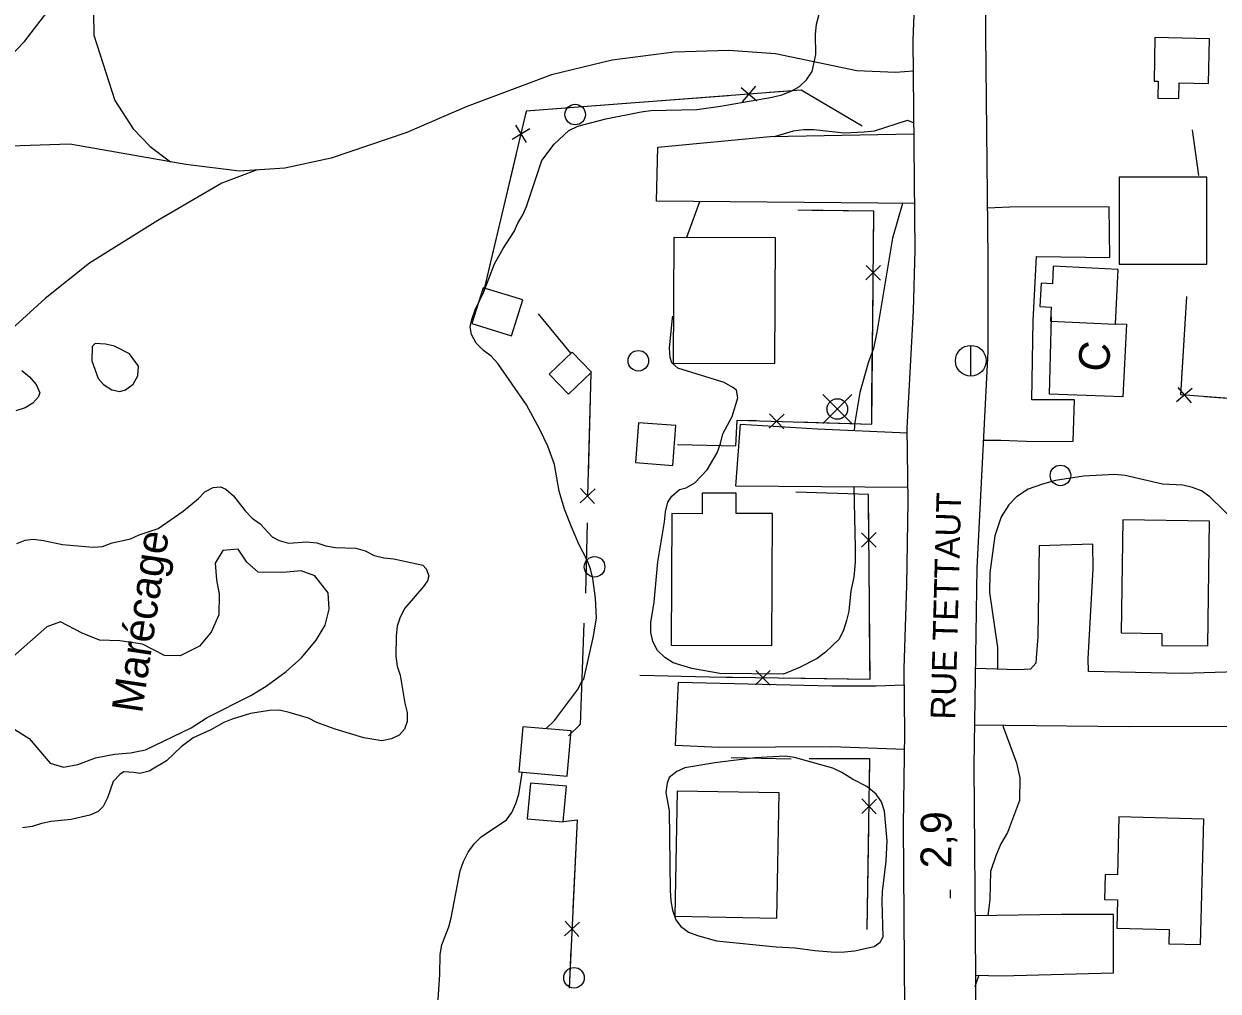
# Model space of a CAD drawing. Extents: x 282461 to 284471, y 5554090 to 5557646.
# Drawn here: x 282973.4 to 283089.7, y 5555082 to 5555176.2 of the extents above; entities that cross this region are included whole.
import ezdxf

# ---------------------------------------------------------------- set-up
doc = ezdxf.new("R2010")
doc.units = 0
for name, color, linetype in [('Niveau 15', 7, 'Continuous'), ('Niveau 19', 7, 'Continuous'), ('Niveau 2', 7, 'Continuous'), ('Niveau 21', 7, 'Continuous'), ('Niveau 22', 7, 'Continuous'), ('Niveau 3', 7, 'Continuous'), ('Niveau 31', 7, 'Continuous'), ('Niveau 36', 7, 'Continuous'), ('Niveau 37', 7, 'Continuous'), ('Niveau 7', 7, 'Continuous')]:
    doc.layers.add(name, color=color, linetype=linetype)

msp = doc.modelspace()

# ---------------------------------------------------------------- linework, layer by layer
at = {"layer": 'Niveau 19'}
for points in [[(283060.11, 5555158.69), (283034.98, 5555158.92), (283035.09, 5555164.19), (283046.05, 5555165.21), (283060.03, 5555165.47)], [(283066.77, 5555135.64), (283068.49, 5555135.65), (283071.78, 5555135.52), (283075.54, 5555135.56), (283075.67, 5555139.56), (283071.5, 5555139.57), (283071.63, 5555147.28), (283071.98, 5555153.53), (283079.1, 5555153.45), (283079.04, 5555158.37), (283069.36, 5555158.33), (283067.15, 5555158.25)], [(283059.45, 5555131.04), (283042.7, 5555131.16), (283043.15, 5555137.19), (283050.63, 5555136.75), (283059.38, 5555136.37)], [(283065.94, 5555107.93), (283080.91, 5555107.75), (283091.63, 5555107.8), (283091.48, 5555113.07), (283086.18, 5555112.91), (283077.02, 5555113.1), (283077, 5555114.38), (283077.49, 5555123.12), (283077.46, 5555125.5), (283072.23, 5555125.34), (283072.09, 5555116.49), (283071.95, 5555114.46), (283071.89, 5555113.93), (283071.38, 5555113.35), (283070.16, 5555113.28), (283066.03, 5555113.42)], [(283059.14, 5555105.53), (283052.05, 5555105.76), (283041.06, 5555105.7), (283036.82, 5555105.89), (283037.1, 5555112.09), (283052.03, 5555111.73), (283056.32, 5555111.71), (283059.1, 5555111.8)], [(283066.03, 5555083.52), (283068.56, 5555083.48), (283079.46, 5555083.75), (283079.45, 5555089.43), (283074.41, 5555089.44), (283065.99, 5555089.3)]]:
    msp.add_lwpolyline(points, dxfattribs=at)
at = {"layer": 'Niveau 2'}
for points in [[(283048.08, 5555169.64), (283048.88, 5555170.11), (283049.57, 5555170.75), (283050.14, 5555171.57), (283050.47, 5555173.2), (283050.45, 5555175.17), (283050.55, 5555176.16), (283051.77, 5555180.81)], [(283024.23, 5555107.57), (283025.05, 5555108.34), (283027.28, 5555111.32), (283027.73, 5555112.19), (283027.9, 5555112.37), (283028.84, 5555116.55), (283029.11, 5555118.35), (283029.02, 5555120.26), (283028.77, 5555122.18), (283028.53, 5555123.1), (283028.23, 5555123.97), (283027.4, 5555125.53), (283026.68, 5555127.2), (283026.02, 5555128.93), (283025.48, 5555130.67), (283025.04, 5555133.27), (283024.38, 5555135.06), (283023.61, 5555136.68), (283022.3, 5555139.1), (283019.53, 5555143.13), (283018.88, 5555143.82), (283018.12, 5555144.39), (283017.42, 5555145.08), (283016.94, 5555145.95), (283016.82, 5555146.7), (283016.98, 5555147.4), (283017.32, 5555148.33), (283018.17, 5555150.08), (283019.18, 5555152.81), (283020.03, 5555154.33), (283021.11, 5555155.96), (283021.45, 5555156.78), (283021.96, 5555157.6), (283022.3, 5555158.41), (283023.81, 5555162.89), (283025.01, 5555164.47), (283026.44, 5555165.82), (283027.3, 5555166.23), (283030.02, 5555166.96), (283033.49, 5555167.63), (283034.42, 5555167.76), (283038.88, 5555167.86), (283041.2, 5555168.17), (283046.23, 5555169.04), (283047.16, 5555169.28), (283048.08, 5555169.64)], [(283046.43, 5555165.22), (283046.46, 5555165.23), (283048.31, 5555165.77), (283049.29, 5555165.9), (283050.28, 5555165.91), (283053.24, 5555165.59), (283055.2, 5555165.67), (283056.19, 5555165.79), (283059.42, 5555166.81), (283060.04, 5555166.55)], [(283037.93, 5555155.41), (283039.19, 5555158.88)], [(283058.92, 5555158.7), (283057.94, 5555155.32), (283056.43, 5555146.15), (283056.1, 5555144.58), (283055.59, 5555143.19), (283054.76, 5555140.28), (283054.27, 5555137.38), (283054.2, 5555136.59)], [(283054.17, 5555122.29), (283053.89, 5555120.97), (283053.69, 5555119), (283053.47, 5555118.07), (283053.19, 5555117.14), (283052.74, 5555116.27), (283051.42, 5555114.98), (283050.61, 5555114.39), (283048.89, 5555113.51), (283047.33, 5555112.85), (283041.13, 5555112.91), (283038.4, 5555113.4), (283036.6, 5555113.96), (283035.78, 5555114.48), (283035.08, 5555115.17), (283034.6, 5555116.03), (283034.42, 5555116.9), (283034.41, 5555117.88), (283034.73, 5555119.86), (283035.09, 5555123.8), (283035.74, 5555127.69), (283035.84, 5555128.67), (283036.06, 5555129.6), (283036.46, 5555130.19), (283037.2, 5555130.83), (283037.84, 5555131.01), (283038.7, 5555131.48), (283039.9, 5555132.77), (283040.87, 5555134.4), (283041.2, 5555135.33), (283041.42, 5555136.26), (283042.33, 5555137.95), (283042.89, 5555139.76), (283042.76, 5555140.51), (283042.41, 5555140.79), (283041.54, 5555141.25), (283037.06, 5555142.65), (283036.47, 5555143.17), (283036.29, 5555143.69), (283036.22, 5555144.61), (283036.54, 5555147.57), (283036.56, 5555147.71)], [(282984.52, 5555142.84), (282983.64, 5555144.05), (282982.18, 5555144.79), (282981.31, 5555145.01), (282980.32, 5555145.06), (282980.03, 5555144.76), (282979.99, 5555143.37), (282980.59, 5555141.64), (282981.12, 5555141.07), (282981.94, 5555140.55), (282982.7, 5555140.39), (282983.27, 5555140.56), (282984.02, 5555141.09), (282984.47, 5555141.91), (282984.52, 5555142.84)], [(282973.17, 5555142.43), (282973.93, 5555141.8), (282974.58, 5555141.06), (282974.93, 5555140.25), (282974.76, 5555139.84), (282974.25, 5555139.26), (282973.5, 5555138.79), (282972.58, 5555138.49)], [(283091.6, 5555127.44), (283088.85, 5555130.13), (283088.03, 5555130.7), (283087.15, 5555131.04), (283086.22, 5555131.26), (283084.25, 5555131.36), (283080.59, 5555132.19), (283079.6, 5555132.3), (283076.53, 5555132.15), (283073.81, 5555131.72), (283072.54, 5555131.36), (283071.16, 5555130.88), (283070.01, 5555130.12), (283069.26, 5555129.36), (283068.53, 5555128.19), (283067.91, 5555126.33), (283067.43, 5555122.73), (283067.4, 5555120.82), (283068.16, 5555115.44), (283068.16, 5555113.35)], [(282972.67, 5555125.57), (282973.48, 5555125.92), (282974.29, 5555125.99), (282975.28, 5555125.88), (282977.14, 5555125.49), (282980.1, 5555125.23), (282981.02, 5555125.3), (282981.95, 5555125.66), (282983.74, 5555126.02), (282984.61, 5555126.44), (282986.45, 5555127.04), (282988.87, 5555128.74), (282990.36, 5555129.98), (282990.99, 5555130.62), (282991.8, 5555131.04), (282992.5, 5555131.1), (282993.02, 5555130.88), (282993.78, 5555130.24), (282994.9, 5555128.75), (282995.61, 5555128.06), (282996.37, 5555127.49), (282997.54, 5555126.22), (282998.24, 5555125.88), (282999.12, 5555125.6), (283000.91, 5555125.73), (283001.9, 5555125.63), (283002.77, 5555125.34), (283003.71, 5555125.18), (283005.68, 5555125.14), (283006.61, 5555124.86), (283007.49, 5555124.4), (283008.42, 5555124.18), (283009.4, 5555124.08), (283012.2, 5555123.47), (283012.55, 5555123.12), (283012.79, 5555122.43), (283012.68, 5555121.96), (283012.28, 5555121.38), (283010.45, 5555119.27), (283010, 5555118.39), (283009.72, 5555117.52), (283009.61, 5555116.59), (283009.58, 5555114.62), (283009.71, 5555113.63), (283010.01, 5555112.77), (283010.45, 5555110.04), (283010.69, 5555109.12)], [(283054.17, 5555131.08), (283054.31, 5555125.15), (283054.32, 5555123.76), (283054.17, 5555122.29)], [(283010.69, 5555109.12), (283010.7, 5555108.25), (283010.42, 5555107.49), (283009.9, 5555106.9), (283009.15, 5555106.55), (283008.23, 5555106.37), (283006.48, 5555106.64), (283003.69, 5555107.48), (283001.88, 5555108.16), (283001.07, 5555108.56), (282999.2, 5555109.12), (282998.27, 5555109.34), (282997.29, 5555109.33), (282995.43, 5555109.02), (282993.64, 5555108.48), (282992.83, 5555108.13), (282991.57, 5555107.42), (282989.84, 5555106.65)], [(283068.69, 5555107.9), (283068.72, 5555107.73), (283070.03, 5555104.21), (283070.34, 5555102.77), (283070.31, 5555100.56), (283069.13, 5555097.42), (283068.51, 5555096.32), (283068, 5555095.15), (283067.5, 5555093.64), (283067.41, 5555090.92), (283067.23, 5555089.32)], [(282989.84, 5555106.65), (282988.69, 5555105.77), (282987.25, 5555104.42), (282985.58, 5555103.42), (282984.66, 5555103.17), (282984.08, 5555103.28), (282983.09, 5555103.33), (282982.75, 5555103.1), (282982.06, 5555102.39), (282981.5, 5555100.82), (282981.1, 5555099.95), (282980.59, 5555099.48), (282979.78, 5555099.12), (282977.99, 5555098.7), (282976.02, 5555098.51), (282975.09, 5555098.32), (282974.17, 5555098.02), (282973.24, 5555097.9)], [(283054.06, 5555102.61), (283053.01, 5555103.29), (283052.14, 5555103.69), (283048.41, 5555104.75), (283047.49, 5555104.86), (283044.59, 5555104.71), (283040.66, 5555104.21), (283037.71, 5555103.72), (283036.96, 5555103.36), (283036.21, 5555102.78), (283035.99, 5555102.25), (283035.88, 5555101.33), (283036.2, 5555099.53), (283036.29, 5555091.77), (283036.36, 5555090.79), (283036.54, 5555089.86), (283036.85, 5555088.94), (283037.32, 5555088.3), (283038.08, 5555087.73), (283038.95, 5555087.39), (283040.81, 5555086.89), (283046.61, 5555086.31), (283048.47, 5555086.21), (283050.38, 5555085.94), (283052.35, 5555085.79), (283053.28, 5555085.8), (283054.26, 5555085.92), (283056.17, 5555086.34), (283056.75, 5555086.76), (283057.03, 5555087.28), (283056.93, 5555090.7), (283056.97, 5555091.68), (283057.34, 5555094.64), (283057.44, 5555096.61), (283057.17, 5555099.51), (283056.87, 5555100.43), (283056.34, 5555101.18), (283055.46, 5555101.92), (283054.06, 5555102.61)], [(283013.68, 5555080.69), (283013.88, 5555083.59), (283013.91, 5555085.56), (283014.08, 5555086.49), (283014.75, 5555088.23), (283014.97, 5555089.11), (283015.84, 5555093.69), (283016.18, 5555094.62), (283016.63, 5555095.5), (283017.2, 5555096.32), (283017.89, 5555097.02), (283020.36, 5555098.67), (283020.87, 5555099.37), (283021.27, 5555100.24), (283021.55, 5555101.17), (283021.87, 5555103.03), (283021.88, 5555103.26)], [(283066.35, 5555083.53), (283066.07, 5555082.68), (283065.95, 5555082.41)]]:
    msp.add_lwpolyline(points, dxfattribs=at)
at = {"layer": 'Niveau 21'}
for points in [[(283067.05, 5555180.3), (283066.99, 5555175.08), (283067.23, 5555153.31), (283067.22, 5555144.27), (283066.15, 5555123.22), (283065.86, 5555103.92), (283066.03, 5555083.52), (283065.99, 5555065.72), (283066.14, 5555058.08), (283066.09, 5555044.34), (283066.28, 5555034.55), (283066.52, 5555030.96), (283066.59, 5555026.09), (283067.29, 5555022.28), (283067.6, 5555020.77), (283068.08, 5555019.33), (283068.8, 5555018.06), (283071.54, 5555015.48), (283073.34, 5555014.81), (283074.8, 5555014.47), (283088.24, 5555013.44), (283104.41, 5555011.91)], [(283059.19, 5555075.75), (283059.03, 5555098.18), (283059.16, 5555107.1), (283059.08, 5555113.42), (283059.33, 5555121.53), (283059.46, 5555129.71), (283059.37, 5555136.83), (283060, 5555148.24), (283060.16, 5555154.15), (283059.96, 5555174.63), (283060.09, 5555177.87)]]:
    msp.add_lwpolyline(points, dxfattribs=at)
at = {"layer": 'Niveau 22'}
for points in [[(282989.65, 5555277.11), (282989.39, 5555274.06), (282989.21, 5555266.34), (282990.11, 5555259.16), (282990.99, 5555253.71), (282991.43, 5555246.41), (282991.25, 5555242.23), (282990.3, 5555234.45), (282987.14, 5555217.71), (282985.36, 5555211.55), (282984.13, 5555207.82), (282983.38, 5555202.59), (282984.04, 5555196.57), (282983.92, 5555193.13), (282983.28, 5555188.48), (282981.65, 5555185.05), (282980.13, 5555179.62), (282980.19, 5555175.1), (282982.24, 5555168.74), (282984.01, 5555165.97), (282985.66, 5555164.25), (282987.65, 5555162.77)], [(282831.83, 5555177.05), (282840.05, 5555173.62), (282848.85, 5555170.09), (282855.46, 5555168.07), (282863.94, 5555165.61), (282874.38, 5555162.94), (282884.25, 5555161.1), (282889.44, 5555160.67), (282912.04, 5555156.8), (282924.49, 5555155.8), (282931.14, 5555156.24), (282946.11, 5555158.75), (282953.9, 5555161.64), (282960.31, 5555164.29), (282967.28, 5555168.11), (282973.42, 5555174.47), (282980.61, 5555183.83)], [(283059.98, 5555171.59), (283058.24, 5555171.47), (283054.46, 5555171.62), (283046.57, 5555173.27), (283042.01, 5555173.6), (283036.68, 5555173.43), (283030.65, 5555172.67), (283024.75, 5555171.22), (283016.44, 5555168.12), (283010.67, 5555165.63), (283003.28, 5555163.11), (282998.77, 5555162.14), (282994.36, 5555161.86), (282989.14, 5555162.51), (282977.86, 5555164.48), (282968.13, 5555164.15), (282960.03, 5555164.18)], [(282996.08, 5555161.97), (282992.64, 5555160.68), (282986.42, 5555157.03), (282979.75, 5555152.9), (282975.43, 5555149.46), (282971.81, 5555146.14)]]:
    msp.add_lwpolyline(points, dxfattribs=at)
at = {"layer": 'Niveau 3'}
msp.add_line((283063.61, 5555091.04), (283063.61, 5555091.84), dxfattribs=at)
at = {"layer": 'Niveau 31'}
for points in [[(283088.8, 5555174.74), (283083.5, 5555174.86), (283083.41, 5555170.63), (283083.81, 5555170.62), (283083.78, 5555168.97), (283085.82, 5555168.92), (283085.85, 5555170.45), (283088.71, 5555170.39), (283088.8, 5555174.74)], [(283088.54, 5555152.78), (283088.54, 5555161.25), (283080.01, 5555161.25), (283080.01, 5555152.78), (283088.54, 5555152.78)], [(283046.55, 5555155.35), (283036.65, 5555155.39), (283036.59, 5555143.14), (283046.5, 5555143.1), (283046.55, 5555155.35)], [(283079.93, 5555152.28), (283073.59, 5555152.59), (283073.51, 5555150.88), (283072.41, 5555150.93), (283072.3, 5555148.65), (283073.39, 5555148.6), (283073.33, 5555147.23), (283079.67, 5555146.93), (283079.93, 5555152.28)], [(283021.95, 5555149.3), (283018.09, 5555150.5), (283017, 5555147.01), (283020.86, 5555145.81), (283021.95, 5555149.3)], [(283079.64, 5555146.98), (283080.74, 5555146.93), (283080.36, 5555139.86), (283073.23, 5555140.14), (283073.43, 5555147.67)], [(283028.63, 5555142.26), (283026.39, 5555140.12), (283024.51, 5555142.09), (283026.74, 5555144.23), (283028.63, 5555142.26)], [(283036.86, 5555137.06), (283033.21, 5555137.35), (283032.91, 5555133.47), (283036.56, 5555133.18), (283036.86, 5555137.06)], [(283046.26, 5555128.49), (283042.73, 5555128.5), (283042.74, 5555130.47), (283039.43, 5555130.49), (283039.42, 5555128.47), (283036.46, 5555128.49), (283036.39, 5555115.69), (283046.19, 5555115.63), (283046.26, 5555128.49)], [(283088.65, 5555115.6), (283088.82, 5555127.76), (283080.36, 5555127.88), (283080.21, 5555116.87), (283084.18, 5555116.82), (283084.16, 5555115.66), (283088.65, 5555115.6)], [(283026.28, 5555102.92), (283026.67, 5555107.32), (283021.95, 5555107.73), (283021.56, 5555103.34), (283026.28, 5555102.92)], [(283026.2, 5555101.93), (283022.7, 5555102.24), (283022.39, 5555098.77), (283025.89, 5555098.46), (283026.2, 5555101.93)], [(283046.9, 5555101.28), (283036.99, 5555101.46), (283036.76, 5555089.27), (283046.67, 5555089.09), (283046.9, 5555101.28)], [(283088.26, 5555098.73), (283079.99, 5555098.95), (283079.84, 5555093.3), (283078.64, 5555093.33), (283078.58, 5555090.91), (283079.86, 5555090.88), (283079.78, 5555088.11), (283084.9, 5555087.98), (283084.86, 5555086.59), (283087.94, 5555086.51), (283088.26, 5555098.73)]]:
    msp.add_lwpolyline(points, dxfattribs=at)
at = {"layer": 'Niveau 36'}
for p, q in [((283065.57, 5555141.87), (283065.57, 5555144.87)), ((283053.99, 5555137.26), (283051.17, 5555140.08)), ((283051.17, 5555137.26), (283053.99, 5555140.08))]:
    msp.add_line(p, q, dxfattribs=at)
for centre, radius in [((283027.05, 5555167.36), 1), ((283033.2, 5555143.38), 1), ((283065.57, 5555143.38), 1.5), ((283052.58, 5555138.68), 1), ((283074.3, 5555132.21), 1), ((283028.94, 5555123.31), 1), ((283026.94, 5555083.28), 1)]:
    msp.add_circle(centre, radius, dxfattribs=at)
at = {"layer": 'Niveau 37'}
for p, q in [((283043.21, 5555170.01), (283044.73, 5555168.71)), ((283044.62, 5555170.12), (283043.32, 5555168.6)), ((283020.92, 5555164.96), (283022.62, 5555166.01)), ((283021.24, 5555166.34), (283022.29, 5555164.64)), ((283056.78, 5555152.65), (283055.35, 5555151.25)), ((283056.77, 5555151.23), (283055.37, 5555152.66)), ((283087.13, 5555140.69), (283085.61, 5555139.38)), ((283085.72, 5555140.79), (283087.02, 5555139.27)), ((283045.93, 5555136.8), (283047.39, 5555138.17)), ((283047.35, 5555136.76), (283045.98, 5555138.21)), ((283027.52, 5555129.53), (283028.98, 5555130.9)), ((283027.56, 5555130.94), (283028.94, 5555129.49)), ((283056.35, 5555125.22), (283054.93, 5555126.63)), ((283056.34, 5555126.64), (283054.94, 5555125.21)), ((283044.61, 5555111.81), (283046.05, 5555113.2)), ((283046.03, 5555111.79), (283044.63, 5555113.22)), ((283056.39, 5555100.68), (283054.95, 5555099.28)), ((283056.36, 5555099.26), (283054.97, 5555100.7)), ((283026, 5555087.36), (283027.48, 5555088.71)), ((283026.06, 5555088.78), (283027.41, 5555087.29))]:
    msp.add_line(p, q, dxfattribs=at)
for points in [[(283054.99, 5555166.22), (283049.04, 5555169.75), (283022.29, 5555167.68), (283018.08, 5555149.98)], [(283054.99, 5555166.22), (283049.04, 5555169.75), (283045.97, 5555169.51)], [(283032.01, 5555168.43), (283022.29, 5555167.68), (283022.23, 5555167.44)], [(283041.98, 5555169.2), (283032.01, 5555168.43)], [(283087.78, 5555161.41), (283087.15, 5555165.86)], [(283087.78, 5555161.41), (283087.15, 5555165.86)], [(283021.31, 5555163.54), (283018.99, 5555153.82)], [(283103.68, 5555163.57), (283099.55, 5555141.93), (283095.53, 5555139.34), (283086.01, 5555140.06), (283086.59, 5555149.63)], [(283037.01, 5555135.23), (283042.68, 5555135.11), (283042.83, 5555137.6), (283055.92, 5555137.21), (283056.13, 5555157.95), (283048.72, 5555158.05)], [(283050.13, 5555158.03), (283048.72, 5555158.05)], [(283056.09, 5555153.95), (283056.13, 5555157.95), (283050.13, 5555158.03)], [(283018.99, 5555153.82), (283018.08, 5555149.98)], [(283055.95, 5555139.95), (283056.05, 5555149.95)], [(283086.11, 5555141.7), (283086.59, 5555149.63)], [(283023.44, 5555147.95), (283026.6, 5555144.13)], [(283023.44, 5555147.95), (283026.6, 5555144.13)], [(283028.57, 5555142.21), (283028.25, 5555130.21)], [(283028.57, 5555142.21), (283028.3, 5555132.21)], [(283097.89, 5555140.86), (283095.53, 5555139.34), (283088.36, 5555139.88)], [(283048.66, 5555137.43), (283055.92, 5555137.21), (283055.95, 5555139.95)], [(283037.01, 5555135.23), (283042.68, 5555135.11), (283042.83, 5555137.6), (283044.66, 5555137.55)], [(283033.33, 5555112.76), (283040.14, 5555112.58), (283055.76, 5555112.36), (283055.6, 5555130.37), (283048.53, 5555130.59)], [(283055.62, 5555127.93), (283055.6, 5555130.37), (283048.53, 5555130.59)], [(283028.22, 5555127.6), (283028.04, 5555120.73)], [(283028.22, 5555127.6), (283028.04, 5555120.73)], [(283055.75, 5555113.93), (283055.66, 5555123.93)], [(283027.9, 5555117.83), (283027.54, 5555107.96), (283026.39, 5555106.84)], [(283027.9, 5555117.83), (283027.54, 5555107.96), (283027.45, 5555107.87)], [(283047.33, 5555112.48), (283055.76, 5555112.36), (283055.75, 5555113.93)], [(283033.33, 5555112.76), (283040.14, 5555112.58), (283043.33, 5555112.54)], [(283048.09, 5555104.58), (283042.24, 5555104.7)], [(283048.09, 5555104.58), (283042.24, 5555104.7)], [(283055.48, 5555087.98), (283055.74, 5555104.6), (283049.83, 5555104.6)], [(283055.7, 5555101.98), (283055.74, 5555104.6), (283049.83, 5555104.6)], [(283025.92, 5555098.5), (283027.25, 5555098.68), (283026.46, 5555082.28)], [(283025.92, 5555098.5), (283027.25, 5555098.68), (283026.83, 5555090.03)], [(283055.48, 5555087.98), (283055.64, 5555097.98)], [(283026.64, 5555086.04), (283026.46, 5555082.28)]]:
    msp.add_lwpolyline(points, dxfattribs=at)
at = {"layer": 'Niveau 7'}
for points in [[(282989.65, 5555107.63), (282991.2, 5555108.63), (282995.47, 5555110.76), (282996.96, 5555111.7), (282998.92, 5555113.11), (283000.41, 5555114.46), (283001.84, 5555116.16), (283002.69, 5555117.62), (283003.08, 5555119.19), (283003, 5555120.76), (283001.71, 5555122.43), (283000.36, 5555122.93), (282998.57, 5555122.74), (282996.19, 5555122.78), (282995.08, 5555123.75), (282994.25, 5555125.02), (282992.74, 5555124.89), (282992, 5555123.66), (282992.14, 5555122.04), (282992.39, 5555120.65), (282992.36, 5555118.62), (282991.62, 5555116.93), (282990.48, 5555115.58), (282988.58, 5555114.64), (282987.07, 5555114.68), (282984.91, 5555115.76), (282982.7, 5555116.09), (282980.73, 5555116.18), (282979.04, 5555116.86), (282976.94, 5555117.94), (282975.61, 5555117.47), (282972.28, 5555114.53)], [(282972.13, 5555107.68), (282973.89, 5555106.6), (282975.94, 5555104.18), (282977.23, 5555103.79), (282978.61, 5555104.04), (282980.35, 5555104.69), (282982.2, 5555105.06), (282983.76, 5555105.19), (282985.21, 5555105.49), (282989.65, 5555107.63)]]:
    msp.add_lwpolyline(points, dxfattribs=at)

# ---------------------------------------------------------------- texts
at = {"layer": 'Niveau 15'}
msp.add_text('RUE TETTAUT', height=2.4, rotation=88.4722, dxfattribs=at).set_placement((283064.05, 5555108.41))
at = {"layer": 'Niveau 3'}
msp.add_text('2,9  ', height=3, rotation=89.6402, dxfattribs=at).set_placement((283063.67, 5555093.92))
at = {"layer": 'Niveau 31'}
msp.add_text('C', height=3, rotation=81.0598, dxfattribs=at).set_placement((283078.85, 5555142.14))
at = {"layer": 'Niveau 7'}
msp.add_text('Marécage', height=3, rotation=81.5139, dxfattribs=at).set_placement((282984.87, 5555108.96))

doc.saveas('drawing.dxf')
